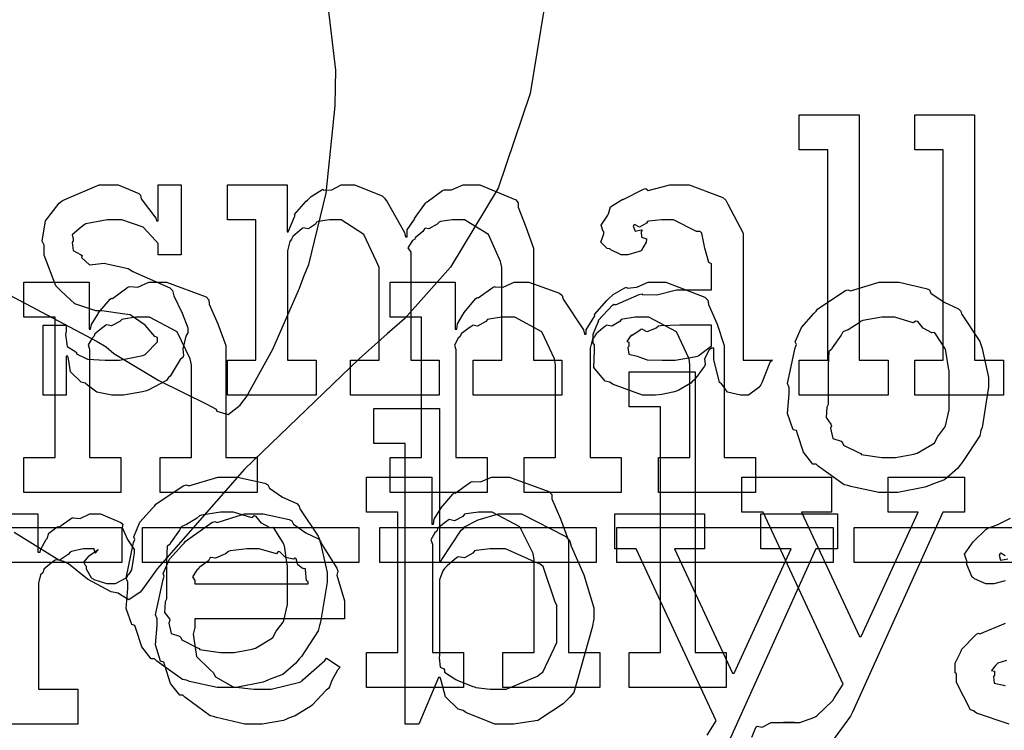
# Model space of a CAD drawing. Extents: x 0 to 8.5, y 0 to 11.
# Tile 354 of 379: x 5.074 to 5.465, y 9.241 to 9.522. Entities that reach past the tile are written whole.
import ezdxf

# ---------------------------------------------------------------- set-up
doc = ezdxf.new("R2010")
doc.units = 0
doc.layers.get('0').update_dxf_attribs({"linetype": 'CONTINUOUS'})

msp = doc.modelspace()

# ---------------------------------------------------------------- linework, layer by layer
at = {"color": 0}
for points in [[(5.06803, 9.41456), (5.10508, 9.39492), (5.10867, 9.39279), (5.11171, 9.39014), (5.1295, 9.37944), (5.1486, 9.37011), (5.15229, 9.36806), (5.1525, 9.36729), (5.15701, 9.36594), (5.16183, 9.36974), (5.16249, 9.37067), (5.16428, 9.37304), (5.17469, 9.39188), (5.18528, 9.41601), (5.18722, 9.42101), (5.18901, 9.4254), (5.19586, 9.45372), (5.19943, 9.48822), (5.1996, 9.49567), (5.19971, 9.50239), (5.19542, 9.53808)], [(5.28222, 9.52692), (5.27669, 9.49322), (5.26411, 9.45568), (5.24522, 9.42437), (5.22689, 9.40392), (5.22, 9.398), (5.20893, 9.38803), (5.16347, 9.34429), (5.12885, 9.30479), (5.12321, 9.29688), (5.12213, 9.29557), (5.11768, 9.29258), (5.11431, 9.29449), (5.11344, 9.29514), (5.11068, 9.29568), (5.10124, 9.30072), (5.09369, 9.30675), (5.09196, 9.30772), (5.0899, 9.30832), (5.07226, 9.31922)], [(5.36453, 9.23813), (5.36632, 9.24219), (5.36669, 9.24246), (5.36669, 9.24246), (5.36871, 9.24208), (5.37224, 9.24397), (5.37343, 9.24397), (5.37343, 9.24397), (5.37782, 9.24397), (5.37929, 9.24397), (5.37929, 9.24397), (5.38146, 9.24397), (5.38146, 9.24397), (5.38108, 9.24397), (5.38021, 9.24397), (5.37993, 9.24397), (5.37924, 9.24397), (5.37761, 9.24397), (5.37711, 9.24397), (5.37819, 9.24397), (5.38064, 9.24397), (5.38146, 9.24397), (5.38357, 9.24397), (5.38921, 9.24599), (5.38992, 9.24636), (5.3904, 9.24653), (5.39675, 9.25271), (5.39729, 9.25353), (5.40076, 9.25917), (5.36908, 9.32731), (5.36062, 9.32731), (5.36062, 9.34119), (5.39621, 9.34119), (5.39621, 9.32731), (5.38428, 9.32731), (5.40728, 9.27806), (5.40793, 9.27806), (5.4305, 9.32731), (5.41857, 9.32731), (5.41857, 9.34119), (5.44894, 9.34119), (5.44894, 9.32731), (5.44026, 9.32731), (5.40446, 9.2481), (5.40365, 9.24647), (5.39611, 9.23617)], [(5.05578, 9.32667), (5.0816, 9.32667), (5.0816, 9.31147), (5.08247, 9.31147), (5.08247, 9.31147), (5.08279, 9.31267), (5.08496, 9.31646), (5.08529, 9.31689), (5.08529, 9.31689), (5.08599, 9.3189), (5.08919, 9.32135), (5.08963, 9.32167), (5.0899, 9.3214), (5.09494, 9.32493), (5.09549, 9.32514), (5.09549, 9.32503), (5.09842, 9.32476), (5.10221, 9.32667), (5.10351, 9.32667), (5.10644, 9.32667), (5.11447, 9.32324), (5.11524, 9.32254), (5.11496, 9.32118), (5.11708, 9.31651), (5.11979, 9.31244), (5.11979, 9.31104), (5.11957, 9.3094), (5.11876, 9.30447), (5.11762, 9.30268), (5.11719, 9.30214), (5.11675, 9.30132), (5.11219, 9.29889), (5.11068, 9.29889), (5.10889, 9.29889), (5.10394, 9.30051), (5.10351, 9.30083), (5.10303, 9.301), (5.10092, 9.30464), (5.10092, 9.30583), (5.10064, 9.30583), (5.09978, 9.30746), (5.102, 9.30994), (5.10221, 9.31017), (5.10215, 9.31017), (5.10211, 9.31017), (5.10514, 9.31228), (5.10547, 9.31233), (5.10547, 9.31256), (5.10536, 9.31218), (5.10439, 9.31104), (5.10389, 9.31278), (5.10374, 9.31278), (5.10314, 9.31278), (5.10178, 9.31278), (5.10135, 9.31278), (5.09961, 9.31278), (5.09494, 9.31168), (5.0944, 9.31147), (5.09364, 9.31054), (5.09039, 9.30838), (5.08849, 9.30832), (5.08811, 9.308), (5.08703, 9.30724), (5.08393, 9.30469), (5.08371, 9.30354), (5.08356, 9.30322), (5.08263, 9.30251), (5.08182, 9.29915), (5.08182, 9.29801), (5.08182, 9.25722), (5.09744, 9.25722), (5.09744, 9.24333), (5.05578, 9.24333)], [(5.34694, 9.23899), (5.35042, 9.24462), (5.31874, 9.31278), (5.31028, 9.31278), (5.31028, 9.32667), (5.34586, 9.32667), (5.34586, 9.31278), (5.33393, 9.31278), (5.35693, 9.26351), (5.35758, 9.26351), (5.38015, 9.31278), (5.36822, 9.31278), (5.36822, 9.32667), (5.3986, 9.32667), (5.3986, 9.31278), (5.38992, 9.31278), (5.35411, 9.23356)], [(5.46506, 9.30003), (5.4605, 9.29889), (5.45899, 9.29889), (5.45736, 9.29889), (5.4529, 9.30089), (5.45247, 9.30126), (5.45193, 9.30149), (5.44987, 9.30653), (5.44987, 9.30821), (5.44971, 9.30821), (5.44883, 9.31065), (5.45167, 9.31461), (5.45204, 9.31515), (5.45231, 9.31554), (5.45747, 9.32058), (5.45811, 9.32101), (5.45811, 9.32096), (5.46181, 9.32232), (5.46712, 9.32493)], [(5.46496, 9.30994), (5.46322, 9.31099), (5.46289, 9.31082), (5.46289, 9.3106), (5.46262, 9.31028), (5.46317, 9.30832), (5.46604, 9.30886)], [(5.46664, 9.24333), (5.45361, 9.24767), (5.45247, 9.24854), (5.45122, 9.24903), (5.44575, 9.25976), (5.44575, 9.26329), (5.44521, 9.26357), (5.44515, 9.26747), (5.44738, 9.27197), (5.44769, 9.27263), (5.4476, 9.27274), (5.45367, 9.27892), (5.45443, 9.27935), (5.45492, 9.27914), (5.46511, 9.28326)], [(5.46556, 9.26856), (5.46203, 9.26742), (5.46181, 9.26719), (5.46121, 9.2666), (5.45964, 9.26454), (5.46072, 9.26426), (5.46072, 9.26417), (5.46072, 9.26264), (5.46035, 9.26221), (5.46061, 9.2596), (5.46431, 9.25879), (5.46506, 9.25851)]]:
    msp.add_lwpolyline(points, dxfattribs=at)
for points in [[(5.3834, 9.38753), (5.39469, 9.38753), (5.39469, 9.47086), (5.3834, 9.47086), (5.3834, 9.48475), (5.40707, 9.48475), (5.40707, 9.38753), (5.41857, 9.38753), (5.41857, 9.37364), (5.3834, 9.37364), (5.3834, 9.38753)], [(5.42919, 9.38753), (5.44049, 9.38753), (5.44049, 9.47086), (5.42919, 9.47086), (5.42919, 9.48475), (5.45285, 9.48475), (5.45285, 9.38753), (5.46436, 9.38753), (5.46436, 9.37364), (5.42919, 9.37364), (5.42919, 9.38753)], [(5.11301, 9.37364), (5.11094, 9.37364), (5.10493, 9.37483), (5.10129, 9.37765), (5.10042, 9.37842), (5.09879, 9.37879), (5.09457, 9.38286), (5.09375, 9.38807), (5.09347, 9.38906), (5.09283, 9.38906), (5.09283, 9.37364), (5.08371, 9.37364), (5.08371, 9.40142), (5.09283, 9.40142), (5.09283, 9.39903), (5.0925, 9.39763), (5.09326, 9.3929), (5.09625, 9.39111), (5.09694, 9.39057), (5.0969, 9.38997), (5.10135, 9.38792), (5.10829, 9.38753), (5.11062, 9.38753), (5.11399, 9.38753), (5.12326, 9.38937), (5.12408, 9.38971), (5.12424, 9.38992), (5.12907, 9.39481), (5.12907, 9.39643), (5.12799, 9.39692), (5.12418, 9.40136), (5.11817, 9.40549), (5.11604, 9.40576), (5.10693, 9.40707), (5.1046, 9.40707), (5.09631, 9.40989), (5.09071, 9.41493), (5.08979, 9.41596), (5.08871, 9.41699), (5.08415, 9.4291), (5.08415, 9.43311), (5.08333, 9.43468), (5.08469, 9.44265), (5.09011, 9.44965), (5.09131, 9.45068), (5.09224, 9.45111), (5.10585, 9.45697), (5.1104, 9.45697), (5.11339, 9.45697), (5.12158, 9.45356), (5.12235, 9.45285), (5.12261, 9.45139), (5.12836, 9.44374), (5.12864, 9.44265), (5.12929, 9.44265), (5.12929, 9.45697), (5.1384, 9.45697), (5.1384, 9.42919), (5.12929, 9.42919), (5.12929, 9.43375), (5.12819, 9.43494), (5.12332, 9.44021), (5.1149, 9.44308), (5.11214, 9.44308), (5.1091, 9.44308), (5.10069, 9.44146), (5.09999, 9.44114), (5.09874, 9.44021), (5.09526, 9.43713), (5.09565, 9.43544), (5.09565, 9.43485), (5.09521, 9.43414), (5.0956, 9.43093), (5.09853, 9.42942), (5.09912, 9.42899), (5.09896, 9.42822), (5.10206, 9.42524), (5.10786, 9.42589), (5.10889, 9.42572), (5.11735, 9.42378), (5.11919, 9.42264), (5.13396, 9.41613), (5.13493, 9.4151), (5.13553, 9.41297), (5.13883, 9.40619), (5.141, 9.40033), (5.141, 9.39839), (5.14025, 9.39697), (5.13911, 9.39199), (5.13932, 9.38932), (5.13906, 9.38861), (5.13797, 9.38781), (5.134, 9.38118), (5.1334, 9.38058), (5.13254, 9.3795), (5.1256, 9.37571), (5.12472, 9.37537), (5.12315, 9.37494), (5.1155, 9.37364), (5.11301, 9.37364)], [(5.15674, 9.38753), (5.16803, 9.38753), (5.16803, 9.44308), (5.15674, 9.44308), (5.15674, 9.45697), (5.18039, 9.45697), (5.18039, 9.43832), (5.18083, 9.43832), (5.18083, 9.43832), (5.18332, 9.44428), (5.18365, 9.44482), (5.18338, 9.44526), (5.18793, 9.45047), (5.18842, 9.4509), (5.18842, 9.4509), (5.18994, 9.45242), (5.19412, 9.45503), (5.19472, 9.45524), (5.19482, 9.45492), (5.19814, 9.45503), (5.20188, 9.45697), (5.20318, 9.45697), (5.20714, 9.45697), (5.21804, 9.45264), (5.21903, 9.45176), (5.22, 9.45025), (5.22689, 9.4381), (5.22726, 9.43636), (5.22792, 9.43636), (5.22792, 9.43636), (5.22803, 9.43913), (5.23063, 9.44299), (5.23096, 9.44353), (5.23085, 9.44362), (5.23525, 9.44976), (5.23574, 9.45025), (5.23594, 9.45019), (5.24203, 9.45475), (5.24268, 9.45503), (5.24268, 9.45503), (5.24561, 9.45503), (5.25022, 9.45697), (5.25179, 9.45697), (5.25683, 9.45697), (5.271, 9.45101), (5.27197, 9.44982), (5.27197, 9.44814), (5.27501, 9.44032), (5.27806, 9.43186), (5.27806, 9.42899), (5.27806, 9.38753), (5.28933, 9.38753), (5.28933, 9.37364), (5.25418, 9.37364), (5.25418, 9.38753), (5.26546, 9.38753), (5.26546, 9.42421), (5.26503, 9.42665), (5.26025, 9.43728), (5.25065, 9.44308), (5.24744, 9.44308), (5.24576, 9.44308), (5.24126, 9.44239), (5.24072, 9.44222), (5.23986, 9.4414), (5.23654, 9.43951), (5.23514, 9.43983), (5.23486, 9.43961), (5.23426, 9.43853), (5.23118, 9.43593), (5.23096, 9.43549), (5.23008, 9.4349), (5.22825, 9.43207), (5.22944, 9.43028), (5.22944, 9.42964), (5.22944, 9.38753), (5.24072, 9.38753), (5.24072, 9.37364), (5.20557, 9.37364), (5.20557, 9.38753), (5.21685, 9.38753), (5.21685, 9.42421), (5.21582, 9.42665), (5.21078, 9.43728), (5.20182, 9.44308), (5.19883, 9.44308), (5.19715, 9.44308), (5.19265, 9.44239), (5.19211, 9.44222), (5.19162, 9.4414), (5.18886, 9.43951), (5.18668, 9.43994), (5.18625, 9.43961), (5.18539, 9.43886), (5.18272, 9.43653), (5.18224, 9.43576), (5.18213, 9.43549), (5.18143, 9.43457), (5.18061, 9.43088), (5.18061, 9.42964), (5.18061, 9.38753), (5.19189, 9.38753), (5.19189, 9.37364), (5.15674, 9.37364), (5.15674, 9.38753)], [(5.32563, 9.37364), (5.32129, 9.37364), (5.30931, 9.37799), (5.30826, 9.37885), (5.30647, 9.37924), (5.30197, 9.3846), (5.30219, 9.39139), (5.30219, 9.39361), (5.30165, 9.39393), (5.30165, 9.39779), (5.3036, 9.40229), (5.30393, 9.40294), (5.30371, 9.40321), (5.30931, 9.40924), (5.31, 9.40967), (5.3106, 9.40944), (5.31993, 9.41357), (5.32107, 9.41379), (5.32107, 9.41357), (5.32688, 9.41342), (5.33469, 9.41531), (5.33735, 9.41531), (5.34864, 9.41531), (5.34864, 9.42572), (5.3476, 9.42626), (5.34592, 9.43186), (5.34483, 9.43782), (5.34407, 9.43853), (5.34267, 9.43853), (5.33361, 9.44308), (5.33062, 9.44308), (5.32878, 9.44308), (5.32379, 9.44254), (5.32324, 9.44243), (5.32281, 9.44174), (5.3201, 9.44026), (5.31814, 9.44129), (5.31782, 9.44114), (5.31782, 9.44092), (5.3176, 9.44054), (5.31831, 9.43864), (5.32081, 9.43918), (5.32107, 9.43896), (5.32069, 9.43853), (5.32081, 9.43619), (5.32281, 9.43554), (5.32281, 9.43528), (5.32275, 9.43431), (5.32081, 9.43104), (5.32042, 9.43072), (5.31901, 9.43033), (5.31549, 9.42919), (5.31435, 9.42919), (5.31282, 9.42919), (5.30865, 9.43121), (5.30826, 9.43158), (5.30729, 9.43169), (5.30474, 9.43425), (5.30588, 9.4375), (5.30588, 9.43853), (5.30572, 9.43853), (5.3049, 9.44097), (5.30751, 9.44493), (5.30783, 9.44547), (5.30772, 9.44553), (5.30854, 9.44829), (5.31282, 9.4509), (5.31347, 9.45133), (5.31364, 9.45111), (5.32167, 9.45524), (5.3226, 9.45546), (5.32346, 9.45469), (5.33208, 9.45697), (5.33496, 9.45697), (5.33979, 9.45697), (5.35308, 9.45193), (5.35428, 9.4509), (5.35508, 9.44928), (5.36122, 9.43782), (5.36122, 9.43397), (5.36122, 9.38753), (5.37272, 9.38753), (5.37169, 9.38661), (5.3686, 9.37847), (5.36817, 9.37776), (5.36735, 9.37674), (5.36322, 9.37364), (5.36187, 9.37364), (5.36014, 9.37364), (5.35499, 9.37478), (5.35308, 9.37744), (5.35254, 9.37819), (5.35183, 9.37864), (5.3495, 9.38775), (5.3495, 9.39079), (5.3495, 9.39231), (5.34864, 9.39231), (5.34765, 9.39154), (5.34581, 9.38807), (5.34608, 9.38574), (5.34581, 9.38514), (5.345, 9.38406), (5.34256, 9.38064), (5.34158, 9.37961), (5.34125, 9.37929), (5.34039, 9.37842), (5.33539, 9.37549), (5.33475, 9.37517), (5.33328, 9.37483), (5.32894, 9.37386), (5.32644, 9.37364), (5.32563, 9.37364)], [(5.07607, 9.34896), (5.08843, 9.34896), (5.08843, 9.40451), (5.07607, 9.40451), (5.07607, 9.4184), (5.10189, 9.4184), (5.10189, 9.39974), (5.10254, 9.39974), (5.10254, 9.39974), (5.10281, 9.40169), (5.10519, 9.40549), (5.10558, 9.40603), (5.10547, 9.40608), (5.11025, 9.41168), (5.11079, 9.41211), (5.11117, 9.41194), (5.11724, 9.41639), (5.11794, 9.41667), (5.11794, 9.41667), (5.12121, 9.41644), (5.1256, 9.4184), (5.12706, 9.4184), (5.13265, 9.4184), (5.14828, 9.41265), (5.14942, 9.41146), (5.14953, 9.40972), (5.15294, 9.40186), (5.15614, 9.39328), (5.15614, 9.3904), (5.15614, 9.34896), (5.16851, 9.34896), (5.16851, 9.33507), (5.1301, 9.33507), (5.1301, 9.34896), (5.14247, 9.34896), (5.14247, 9.38564), (5.14204, 9.38807), (5.13678, 9.39871), (5.12587, 9.40451), (5.12229, 9.40451), (5.12044, 9.40451), (5.1155, 9.40381), (5.1149, 9.40365), (5.11415, 9.40278), (5.11083, 9.4011), (5.10883, 9.40153), (5.1084, 9.40126), (5.10732, 9.4005), (5.10422, 9.398), (5.10394, 9.39719), (5.10385, 9.39692), (5.10308, 9.39626), (5.10151, 9.39356), (5.10211, 9.39188), (5.10211, 9.39128), (5.10211, 9.34896), (5.11447, 9.34896), (5.11447, 9.33507), (5.07607, 9.33507), (5.07607, 9.34896)], [(5.22125, 9.34896), (5.23361, 9.34896), (5.23361, 9.40451), (5.22125, 9.40451), (5.22125, 9.4184), (5.24707, 9.4184), (5.24707, 9.39974), (5.24772, 9.39974), (5.24772, 9.39974), (5.24799, 9.40186), (5.25022, 9.40571), (5.25054, 9.40625), (5.25049, 9.40631), (5.25521, 9.41189), (5.25575, 9.41233), (5.25613, 9.41217), (5.26204, 9.41644), (5.26269, 9.41667), (5.26269, 9.41661), (5.266, 9.41644), (5.27035, 9.4184), (5.27181, 9.4184), (5.27621, 9.4184), (5.28831, 9.41407), (5.28939, 9.41319), (5.28988, 9.41168), (5.29785, 9.39953), (5.29829, 9.39779), (5.29893, 9.39779), (5.29893, 9.39958), (5.30203, 9.4044), (5.3024, 9.40494), (5.30225, 9.40554), (5.30707, 9.41118), (5.30761, 9.41168), (5.30761, 9.41168), (5.30963, 9.41351), (5.31429, 9.41618), (5.315, 9.41644), (5.31515, 9.41607), (5.31901, 9.41644), (5.32346, 9.4184), (5.32497, 9.4184), (5.33051, 9.4184), (5.34603, 9.41243), (5.34711, 9.41124), (5.34744, 9.40956), (5.35086, 9.40175), (5.35363, 9.39328), (5.35363, 9.3904), (5.35363, 9.34896), (5.366, 9.34896), (5.366, 9.33507), (5.32758, 9.33507), (5.32758, 9.34896), (5.33996, 9.34896), (5.33996, 9.38564), (5.33979, 9.38807), (5.33475, 9.39871), (5.32383, 9.40451), (5.32021, 9.40451), (5.31836, 9.40451), (5.31342, 9.40381), (5.31282, 9.40365), (5.31222, 9.40278), (5.30914, 9.40093), (5.30697, 9.40132), (5.30653, 9.40104), (5.30561, 9.40028), (5.30285, 9.39794), (5.30236, 9.39719), (5.30219, 9.39692), (5.30138, 9.396), (5.30046, 9.39231), (5.30046, 9.39106), (5.30046, 9.34896), (5.31282, 9.34896), (5.31282, 9.33507), (5.27442, 9.33507), (5.27442, 9.34896), (5.28678, 9.34896), (5.28678, 9.38564), (5.2864, 9.38807), (5.28131, 9.39871), (5.27072, 9.40451), (5.26725, 9.40451), (5.2654, 9.40451), (5.26042, 9.40381), (5.25988, 9.40365), (5.25911, 9.40278), (5.25586, 9.40093), (5.25396, 9.40132), (5.25358, 9.40104), (5.2525, 9.40028), (5.2494, 9.39794), (5.24914, 9.39714), (5.24903, 9.39692), (5.24826, 9.39626), (5.24669, 9.3935), (5.24729, 9.39171), (5.24729, 9.39106), (5.24729, 9.34896), (5.25965, 9.34896), (5.25965, 9.33507), (5.22125, 9.33507), (5.22125, 9.34896)], [(5.41894, 9.33507), (5.41488, 9.33507), (5.40386, 9.33746), (5.40267, 9.33789), (5.40115, 9.33817), (5.39094, 9.34549), (5.39008, 9.34636), (5.38878, 9.34636), (5.38504, 9.35107), (5.38271, 9.35835), (5.38226, 9.3596), (5.38103, 9.35997), (5.37879, 9.36638), (5.37944, 9.37418), (5.37944, 9.37674), (5.37879, 9.37831), (5.38178, 9.39242), (5.38226, 9.39367), (5.38183, 9.39475), (5.38428, 9.4005), (5.38921, 9.40603), (5.39008, 9.4069), (5.39057, 9.40767), (5.40142, 9.41493), (5.40267, 9.41536), (5.40365, 9.41499), (5.4151, 9.4184), (5.41894, 9.4184), (5.42296, 9.4184), (5.43375, 9.4159), (5.435, 9.41536), (5.4356, 9.41401), (5.44081, 9.41049), (5.4465, 9.40788), (5.44738, 9.4069), (5.44769, 9.40582), (5.45492, 9.39497), (5.4554, 9.39367), (5.45589, 9.39214), (5.45844, 9.38058), (5.45844, 9.37674), (5.45817, 9.37517), (5.45589, 9.36089), (5.4554, 9.3596), (5.45492, 9.35747), (5.44824, 9.34733), (5.44738, 9.34636), (5.44607, 9.34462), (5.44097, 9.34011), (5.43619, 9.33843), (5.435, 9.33789), (5.43311, 9.33718), (5.42247, 9.33507), (5.41894, 9.33507)], [(5.33106, 9.38753), (5.33415, 9.38753), (5.34256, 9.389), (5.34343, 9.38926), (5.34369, 9.38943), (5.34864, 9.39324), (5.34864, 9.39447), (5.34864, 9.40142), (5.33865, 9.40142), (5.33589, 9.40142), (5.32835, 9.4011), (5.32758, 9.40099), (5.32671, 9.40018), (5.32297, 9.39876), (5.32107, 9.39985), (5.32064, 9.39968), (5.31976, 9.39899), (5.31685, 9.39719), (5.31694, 9.39751), (5.31694, 9.39751), (5.3164, 9.39692), (5.31506, 9.39486), (5.31586, 9.39458), (5.31586, 9.39447), (5.31586, 9.39296), (5.31549, 9.39247), (5.31586, 9.38992), (5.31912, 9.38911), (5.31976, 9.38883), (5.31976, 9.38883), (5.32308, 9.38769), (5.32904, 9.38753), (5.33106, 9.38753)], [(5.41894, 9.34896), (5.4216, 9.34896), (5.42882, 9.35026), (5.42958, 9.35047), (5.43012, 9.35064), (5.43647, 9.35439), (5.43696, 9.35482), (5.43696, 9.35482), (5.43832, 9.35732), (5.44108, 9.36094), (5.44129, 9.36154), (5.44129, 9.36154), (5.44282, 9.36789), (5.44282, 9.37001), (5.44282, 9.38346), (5.44265, 9.38368), (5.44151, 9.39111), (5.44129, 9.39171), (5.44108, 9.39231), (5.43744, 9.398), (5.43696, 9.39844), (5.43587, 9.39833), (5.43246, 9.40013), (5.43033, 9.40278), (5.42958, 9.403), (5.4286, 9.40224), (5.42133, 9.40451), (5.41894, 9.40451), (5.41618, 9.40451), (5.40864, 9.40326), (5.40788, 9.403), (5.40674, 9.40201), (5.40278, 9.39958), (5.40088, 9.39887), (5.4005, 9.39844), (5.39996, 9.39735), (5.39638, 9.39236), (5.39615, 9.39171), (5.39507, 9.391), (5.39486, 9.38536), (5.39486, 9.38346), (5.39486, 9.37001), (5.39426, 9.36893), (5.39404, 9.36475), (5.39594, 9.36219), (5.39615, 9.36154), (5.39572, 9.36051), (5.39665, 9.35644), (5.40001, 9.35536), (5.4005, 9.35482), (5.40093, 9.35389), (5.40712, 9.35075), (5.40788, 9.35047), (5.40793, 9.3501), (5.41618, 9.34896), (5.41894, 9.34896)], [(5.31603, 9.27175), (5.3284, 9.27175), (5.3284, 9.36897), (5.31603, 9.36897), (5.31603, 9.38286), (5.34207, 9.38286), (5.34207, 9.27175), (5.35444, 9.27175), (5.35444, 9.25786), (5.31603, 9.25786), (5.31603, 9.27175)], [(5.26687, 9.24333), (5.26269, 9.24333), (5.25119, 9.24789), (5.25017, 9.24875), (5.24821, 9.24918), (5.24322, 9.25407), (5.24149, 9.26053), (5.24104, 9.26178), (5.2404, 9.26178), (5.23258, 9.24333), (5.22715, 9.24333), (5.22715, 9.35444), (5.21479, 9.35444), (5.21479, 9.36833), (5.24083, 9.36833), (5.24083, 9.308), (5.24149, 9.308), (5.24169, 9.30854), (5.24935, 9.32015), (5.25038, 9.32101), (5.25043, 9.32129), (5.25613, 9.32422), (5.26417, 9.32667), (5.26687, 9.32667), (5.27328, 9.32667), (5.29085, 9.31765), (5.29249, 9.31581), (5.29303, 9.31381), (5.29807, 9.3024), (5.30203, 9.28939), (5.30203, 9.285), (5.30132, 9.28162), (5.29406, 9.25581), (5.29249, 9.25396), (5.28982, 9.25131), (5.27974, 9.24468), (5.27007, 9.24333), (5.26687, 9.24333)], [(5.15674, 9.25786), (5.15267, 9.25786), (5.14165, 9.26025), (5.14046, 9.26069), (5.13894, 9.26096), (5.12875, 9.26828), (5.12788, 9.26915), (5.12657, 9.26915), (5.12283, 9.27387), (5.1205, 9.28114), (5.12007, 9.28239), (5.11882, 9.28276), (5.1166, 9.28917), (5.11724, 9.29699), (5.11724, 9.29953), (5.1166, 9.30111), (5.11957, 9.31521), (5.12007, 9.31646), (5.11963, 9.31754), (5.12207, 9.32329), (5.12701, 9.32883), (5.12788, 9.32969), (5.12836, 9.33046), (5.13921, 9.33772), (5.14046, 9.33817), (5.14144, 9.33778), (5.15289, 9.34119), (5.15674, 9.34119), (5.16075, 9.34119), (5.17156, 9.33871), (5.17279, 9.33817), (5.17339, 9.33681), (5.1786, 9.33328), (5.18431, 9.33068), (5.18517, 9.32969), (5.18549, 9.32861), (5.19271, 9.31776), (5.19319, 9.31646), (5.19368, 9.31494), (5.19624, 9.30339), (5.19624, 9.29953), (5.19596, 9.29796), (5.19368, 9.28369), (5.19319, 9.28239), (5.19271, 9.28028), (5.18604, 9.27012), (5.18517, 9.26915), (5.18386, 9.26742), (5.17876, 9.26292), (5.17399, 9.26124), (5.17279, 9.26069), (5.1709, 9.25999), (5.16026, 9.25786), (5.15674, 9.25786)], [(5.21192, 9.27175), (5.22428, 9.27175), (5.22428, 9.32731), (5.21192, 9.32731), (5.21192, 9.34119), (5.23774, 9.34119), (5.23774, 9.32254), (5.23839, 9.32254), (5.23839, 9.32254), (5.23867, 9.32449), (5.24104, 9.32829), (5.24143, 9.32883), (5.24132, 9.32889), (5.2461, 9.33447), (5.24664, 9.3349), (5.24701, 9.33475), (5.2531, 9.33919), (5.25379, 9.33946), (5.25379, 9.33946), (5.25706, 9.33925), (5.26144, 9.34119), (5.26292, 9.34119), (5.2685, 9.34119), (5.28413, 9.33544), (5.28526, 9.33425), (5.28537, 9.33251), (5.28879, 9.32465), (5.29199, 9.31608), (5.29199, 9.31321), (5.29199, 9.27175), (5.30436, 9.27175), (5.30436, 9.25786), (5.26594, 9.25786), (5.26594, 9.27175), (5.27832, 9.27175), (5.27832, 9.30843), (5.27789, 9.31088), (5.27263, 9.3215), (5.26172, 9.32731), (5.25814, 9.32731), (5.25629, 9.32731), (5.25136, 9.32661), (5.25076, 9.32644), (5.25, 9.32557), (5.24669, 9.32389), (5.24468, 9.32433), (5.24425, 9.32406), (5.24317, 9.32329), (5.24007, 9.32081), (5.23981, 9.31999), (5.23969, 9.31972), (5.23893, 9.31907), (5.23736, 9.31635), (5.23796, 9.31467), (5.23796, 9.31407), (5.23796, 9.27175), (5.25032, 9.27175), (5.25032, 9.25786), (5.21192, 9.25786), (5.21192, 9.27175)], [(5.15674, 9.27175), (5.1594, 9.27175), (5.16661, 9.27306), (5.16737, 9.27328), (5.16792, 9.27344), (5.17426, 9.27718), (5.17475, 9.27761), (5.17475, 9.27761), (5.17611, 9.28011), (5.17888, 9.28375), (5.1791, 9.28435), (5.1791, 9.28435), (5.18061, 9.29069), (5.18061, 9.29281), (5.18061, 9.30626), (5.18044, 9.30647), (5.17931, 9.31392), (5.1791, 9.31451), (5.17888, 9.31511), (5.17524, 9.32081), (5.17475, 9.32124), (5.17367, 9.32112), (5.17025, 9.32292), (5.16813, 9.32557), (5.16737, 9.32579), (5.16639, 9.32503), (5.15913, 9.32731), (5.15674, 9.32731), (5.15397, 9.32731), (5.14643, 9.32607), (5.14567, 9.32579), (5.14453, 9.32482), (5.14057, 9.32238), (5.13867, 9.32167), (5.13829, 9.32124), (5.13775, 9.32015), (5.13417, 9.31515), (5.13396, 9.31451), (5.13286, 9.31381), (5.13265, 9.30817), (5.13265, 9.30626), (5.13265, 9.29281), (5.13206, 9.29172), (5.13183, 9.28754), (5.13374, 9.285), (5.13396, 9.28435), (5.13351, 9.28331), (5.13444, 9.27924), (5.13781, 9.27815), (5.13829, 9.27761), (5.13872, 9.27669), (5.14492, 9.27354), (5.14567, 9.27328), (5.14572, 9.27289), (5.15397, 9.27175), (5.15674, 9.27175)], [(5.16775, 9.24333), (5.16363, 9.24333), (5.15246, 9.24588), (5.15126, 9.24636), (5.14985, 9.24664), (5.13992, 9.25396), (5.13911, 9.25483), (5.13792, 9.25478), (5.13417, 9.25939), (5.13194, 9.2666), (5.13151, 9.26785), (5.13026, 9.26824), (5.12825, 9.27474), (5.1289, 9.28244), (5.1289, 9.285), (5.12825, 9.28657), (5.13124, 9.30067), (5.13172, 9.30192), (5.13129, 9.30296), (5.13374, 9.3086), (5.13867, 9.31407), (5.13954, 9.31494), (5.14003, 9.31569), (5.1505, 9.32314), (5.15169, 9.32363), (5.15267, 9.32324), (5.16347, 9.32667), (5.1671, 9.32667), (5.1709, 9.32667), (5.18115, 9.32433), (5.18229, 9.32383), (5.18294, 9.32249), (5.18778, 9.31907), (5.19282, 9.31668), (5.19358, 9.31581), (5.19407, 9.31472), (5.20008, 9.30507), (5.20053, 9.30388), (5.20014, 9.30231), (5.20313, 9.2921), (5.20313, 9.28868), (5.20313, 9.285), (5.14388, 9.285), (5.14388, 9.28153), (5.14318, 9.27892), (5.14453, 9.27012), (5.14985, 9.26481), (5.15104, 9.26372), (5.15207, 9.2621), (5.15907, 9.25803), (5.16721, 9.25722), (5.16992, 9.25722), (5.17404, 9.25722), (5.18539, 9.25993), (5.18642, 9.26047), (5.18664, 9.26079), (5.19536, 9.2685), (5.19596, 9.26938), (5.20139, 9.2659), (5.20042, 9.26471), (5.19814, 9.26053), (5.19726, 9.25808), (5.19683, 9.25743), (5.19586, 9.25672), (5.19038, 9.25082), (5.18967, 9.25028), (5.18815, 9.24935), (5.1836, 9.24664), (5.18099, 9.24561), (5.18012, 9.24528), (5.17893, 9.24479), (5.17051, 9.24333), (5.16775, 9.24333)], [(5.02914, 9.32118), (5.11486, 9.32118), (5.11486, 9.30729), (5.02914, 9.30729), (5.02914, 9.32118)], [(5.12315, 9.32118), (5.20888, 9.32118), (5.20888, 9.30729), (5.12315, 9.30729), (5.12315, 9.32118)], [(5.21712, 9.32118), (5.30285, 9.32118), (5.30285, 9.30729), (5.21712, 9.30729), (5.21712, 9.32118)], [(5.31114, 9.32118), (5.39686, 9.32118), (5.39686, 9.30729), (5.31114, 9.30729), (5.31114, 9.32118)], [(5.40511, 9.32118), (5.49083, 9.32118), (5.49083, 9.30729), (5.40511, 9.30729), (5.40511, 9.32118)], [(5.14388, 9.29889), (5.18881, 9.29889), (5.18881, 9.29975), (5.18804, 9.30003), (5.18772, 9.30458), (5.1875, 9.30496), (5.18679, 9.3049), (5.18463, 9.30643), (5.18403, 9.30881), (5.1836, 9.30908), (5.18289, 9.30871), (5.17974, 9.30935), (5.17751, 9.31158), (5.17686, 9.31168), (5.17617, 9.31082), (5.16932, 9.31278), (5.1671, 9.31278), (5.16461, 9.31278), (5.15782, 9.3119), (5.15712, 9.31168), (5.15603, 9.31082), (5.15207, 9.30903), (5.15018, 9.30935), (5.14974, 9.30908), (5.14919, 9.30794), (5.14561, 9.30539), (5.1454, 9.30496), (5.14464, 9.30436), (5.14296, 9.30171), (5.14388, 9.30024), (5.14388, 9.29975), (5.14388, 9.29889)], [(5.26275, 9.25722), (5.26725, 9.25722), (5.27968, 9.26232), (5.28076, 9.26329), (5.28179, 9.26383), (5.28728, 9.27567), (5.28728, 9.27957), (5.28728, 9.29042), (5.28668, 9.29167), (5.28185, 9.30572), (5.28076, 9.30669), (5.27962, 9.30707), (5.26693, 9.31278), (5.26275, 9.31278), (5.26074, 9.31278), (5.25537, 9.31207), (5.25472, 9.3119), (5.25407, 9.31099), (5.25071, 9.30919), (5.24826, 9.30963), (5.24778, 9.30931), (5.24681, 9.30849), (5.24382, 9.30604), (5.243, 9.30528), (5.24278, 9.30496), (5.24208, 9.3041), (5.24083, 9.30051), (5.24083, 9.29932), (5.24083, 9.27067), (5.24067, 9.26953), (5.241, 9.2659), (5.24246, 9.26519), (5.24278, 9.26481), (5.24274, 9.26383), (5.24724, 9.26101), (5.24778, 9.26069), (5.24778, 9.26069), (5.25407, 9.25825), (5.25472, 9.25808), (5.25521, 9.25786), (5.26085, 9.25722), (5.26275, 9.25722)]]:
    msp.add_lwpolyline(points, close=True, dxfattribs=at)

doc.saveas('drawing.dxf')
